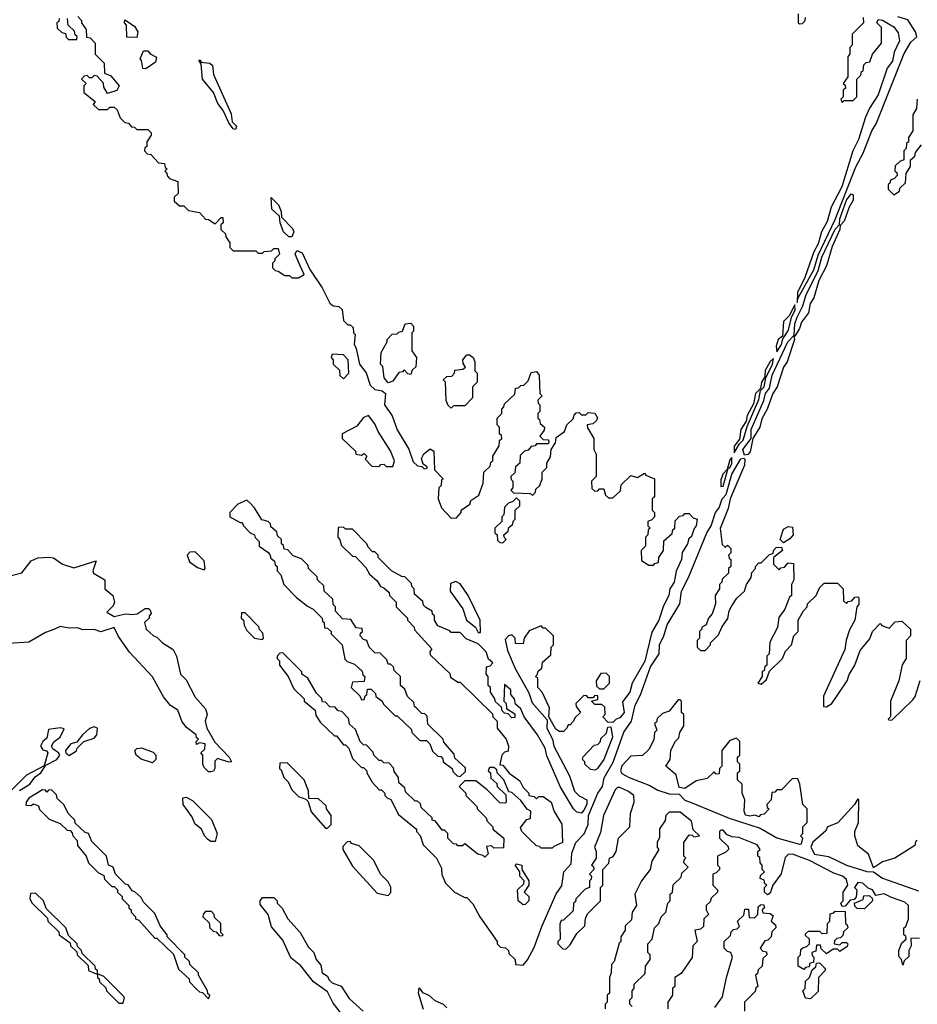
# Model space of a CAD drawing. Extents: x 2737310 to 2869991, y 870230 to 1012730.
# Tile 331 of 479: x 2779274 to 2783270, y 971485 to 975869. Entities that reach past the tile are written whole.
import ezdxf

# ---------------------------------------------------------------- set-up
doc = ezdxf.new("R2010")
doc.units = 0

msp = doc.modelspace()

# ---------------------------------------------------------------- linework, layer by layer
at = {"layer": '0CON02XD'}
for points in [[(2779450, 975875), (2779448.3, 975861.7), (2779440, 975855), (2779441.7, 975831.7), (2779461.7, 975811.7), (2779478.3, 975808.3), (2779481.7, 975791.7), (2779491.7, 975781.7), (2779528.3, 975781.7), (2779530, 975795), (2779521.7, 975801.7), (2779518.3, 975818.3), (2779490, 975845), (2779487.5, 975875)], [(2779533, 975883), (2779550, 975865), (2779550, 975855), (2779570, 975825), (2779571.7, 975791.7), (2779588.3, 975788.3), (2779610, 975765), (2779610, 975715), (2779650, 975675), (2779651.7, 975631.7), (2779679.3, 975619.3), (2779717.5, 975575), (2779706.7, 975553.3), (2779665, 975540), (2779648.3, 975568.3), (2779647, 975587), (2779618.3, 975618.3), (2779605, 975620), (2779595, 975610), (2779585, 975610), (2779575, 975620), (2779561.7, 975618.3), (2779550, 975605), (2779570, 975585), (2779560, 975575), (2779560, 975545), (2779610, 975505), (2779601.7, 975491.7), (2779625, 975470), (2779665, 975470), (2779675, 975480), (2779695, 975480), (2779708.3, 975468.3), (2779721.7, 975431.7), (2779741.7, 975411.7), (2779758.3, 975408.3), (2779771.7, 975391.7), (2779785, 975390), (2779795, 975380), (2779845, 975380), (2779860, 975365), (2779860, 975355), (2779840, 975325), (2779840, 975305), (2779831.7, 975298.3), (2779830, 975285), (2779841.7, 975271.7), (2779858.3, 975268.3), (2779891.7, 975231.7), (2779918.3, 975228.3), (2779921.7, 975211.7), (2779930, 975205), (2779920, 975195), (2779928.3, 975188.3), (2779931.7, 975171.7), (2779941.7, 975161.7), (2779978.3, 975148.3), (2779980, 975095), (2779961.7, 975078.3), (2779961.7, 975061.7), (2779985, 975040), (2780005, 975040), (2780025, 975020), (2780075, 975010), (2780101.7, 974981.7), (2780115, 974980), (2780145, 974960), (2780171.7, 974988.3), (2780178.3, 974988.3), (2780180, 974965), (2780170, 974955), (2780170, 974935), (2780190, 974915), (2780191.7, 974901.7), (2780210, 974875), (2780210, 974855), (2780225, 974840), (2780325, 974840), (2780335, 974830), (2780355, 974830), (2780363, 974837), (2780395, 974840), (2780405, 974850), (2780425, 974850), (2780430, 974825), (2780410, 974805), (2780410, 974795), (2780400, 974785), (2780400, 974765), (2780411.7, 974751.7), (2780425, 974750), (2780455, 974730), (2780475, 974730), (2780485, 974720), (2780515, 974720), (2780540, 974735), (2780523.3, 974773.3), (2780500, 974825), (2780508.3, 974841.7), (2780531.7, 974831.7), (2780566.4, 974756.4), (2780620, 974675), (2780655, 974607.5), (2780670, 974595), (2780695, 974592.5), (2780709.3, 974579.3), (2780715, 974530), (2780735, 974510), (2780745, 974510), (2780758.3, 974498.3), (2780760, 974475), (2780767.5, 974467.5), (2780762.5, 974425), (2780772.5, 974405), (2780787.5, 974335), (2780817, 974297), (2780835, 974242.5), (2780855, 974222.5), (2780887, 974217), (2780902.5, 974205), (2780897.5, 974155), (2780932.5, 974105), (2780955, 974042.5), (2781007, 973957), (2781025, 973900), (2781045, 973882.5), (2781065, 973880), (2781075, 973870), (2781088.3, 973871.7), (2781088.3, 973878.3), (2781070, 973890), (2781063.3, 973915), (2781073.8, 973936.2), (2781101.7, 973958.3), (2781118.3, 973948.3), (2781120, 973865), (2781160, 973825), (2781151.7, 973818.3), (2781150, 973795), (2781140, 973785), (2781137.5, 973735), (2781152.5, 973695), (2781195, 973650), (2781218.3, 973651.7), (2781240, 973675), (2781240, 973685), (2781278.3, 973711.7), (2781281.7, 973728.3), (2781318.3, 973751.7), (2781337.5, 973805), (2781340, 973855), (2781368.3, 973881.7), (2781371.7, 973898.3), (2781380, 973905), (2781380, 973925), (2781408.3, 973971.7), (2781410, 973995), (2781420, 974005), (2781418.3, 974018.3), (2781410, 974025), (2781410, 974055), (2781400, 974065), (2781400, 974095), (2781420, 974115), (2781420, 974135), (2781430, 974145), (2781431.7, 974158.3), (2781478.3, 974201.7), (2781481.7, 974228.3), (2781495, 974230), (2781505, 974240), (2781518.3, 974241.7), (2781538.3, 974261.7), (2781551.7, 974298.3), (2781575, 974302.5), (2781587, 974287), (2781590, 974205), (2781600, 974195), (2781580, 974175), (2781581.7, 974161.7), (2781590, 974155), (2781590, 974125), (2781580, 974115), (2781580, 974095), (2781588.3, 974088.3), (2781591.7, 974071.7), (2781610, 974055), (2781608.3, 974041.7), (2781590, 974015), (2781605, 974000), (2781628.3, 973998.3), (2781630, 973985), (2781625, 973980), (2781575, 973980), (2781568.3, 973971.7), (2781551.7, 973968.3), (2781538.3, 973951.7), (2781521.7, 973948.3), (2781501.7, 973928.3), (2781500, 973895), (2781481.7, 973878.3), (2781478.3, 973851.7), (2781460, 973835), (2781461.7, 973821.7), (2781470, 973815), (2781470, 973785), (2781460, 973775), (2781471.7, 973761.7), (2781545, 973760), (2781558.3, 973751.7), (2781570, 973765), (2781571.7, 973778.3), (2781590, 973795), (2781600, 973825), (2781600, 973855), (2781620, 973875), (2781620, 973895), (2781637, 973923), (2781640, 973955), (2781660, 973985), (2781661.7, 974008.3), (2781700, 974035), (2781710, 974065), (2781738.3, 974091.7), (2781741.7, 974108.3), (2781751.7, 974118.3), (2781765, 974120), (2781775, 974110), (2781795, 974110), (2781805, 974120), (2781835, 974117.5), (2781846.4, 974096.4), (2781842.5, 974085), (2781825, 974070), (2781800, 974065), (2781801.7, 974051.7), (2781830, 974005), (2781830, 973955), (2781840, 973935), (2781840, 973835), (2781820, 973815), (2781821.7, 973781.7), (2781835, 973770), (2781848.3, 973771.7), (2781855, 973780), (2781875, 973780), (2781881.7, 973751.7), (2781895, 973740), (2781915, 973740), (2781948.3, 973771.7), (2781951.7, 973798.3), (2781995, 973840), (2782025, 973830), (2782055, 973850), (2782061.7, 973841.7), (2782100, 973825), (2782100, 973745), (2782090, 973735), (2782090, 973685), (2782100, 973675), (2782100, 973655), (2782088.3, 973641.7), (2782070, 973635), (2782070, 973615), (2782080, 973605), (2782071.7, 973598.3), (2782070, 973575), (2782060, 973565), (2782060, 973525), (2782040, 973505), (2782041.7, 973461.7), (2782075, 973440), (2782095, 973440), (2782101.7, 973448.3), (2782118.3, 973451.7), (2782120, 973475), (2782140, 973505), (2782141.7, 973548.3), (2782178.3, 973581.7), (2782181.7, 973598.3), (2782190, 973605), (2782191.7, 973638.3), (2782211.7, 973658.3), (2782228.3, 973661.7), (2782235, 973670), (2782255, 973670), (2782271.7, 973651.7), (2782290, 973645), (2782286.2, 973615), (2782276, 973604), (2782265, 973567.5), (2782253, 973557)], [(2782735, 974610), (2782740, 974630), (2782808.9, 974755), (2782829.3, 974820.7), (2782905, 974980), (2782996.2, 975213.8), (2783028.5, 975275), (2783067.5, 975375), (2783086.5, 975405), (2783211.8, 975718.2), (2783240.4, 975769.6), (2783267.3, 975792.7), (2783262, 975815), (2783227.8, 975867.8), (2783182.6, 975882.6)], [(2783028.3, 975878.3), (2783030, 975855), (2782980, 975805), (2782980, 975755), (2782970, 975745), (2782970, 975715), (2782960, 975705), (2782960, 975615), (2782940, 975585), (2782948.3, 975578.3), (2782950, 975565), (2782940, 975555), (2782940, 975525), (2782930, 975515), (2782935, 975500), (2782945, 975510), (2782985, 975510), (2783000, 975525), (2783000, 975605), (2783018.3, 975621.7), (2783021.7, 975638.3), (2783028.3, 975641.7), (2783031.7, 975668.3), (2783041.7, 975678.3), (2783058.3, 975681.7), (2783070, 975715), (2783110, 975765), (2783110, 975835), (2783090, 975855), (2783095, 975870), (2783115, 975867.5), (2783165, 975837.5), (2783185, 975810), (2783191.2, 975775), (2783166.2, 975725), (2783158.8, 975685), (2783136.1, 975653.9), (2783096, 975535), (2783056.7, 975475), (2783040, 975435), (2783008.8, 975335), (2782982.5, 975285), (2782934, 975125), (2782886, 975035), (2782868.7, 974971.3), (2782844, 974925), (2782828.8, 974871.2), (2782809.2, 974835), (2782769.2, 974720.8), (2782736.7, 974655), (2782735, 974610)], [(2782740, 975895), (2782740, 975855), (2782745, 975850), (2782758.3, 975851.7), (2782770, 975865), (2782771.7, 975878.3)], [(2779795, 975790), (2779751.7, 975791.7), (2779750, 975845), (2779740, 975855), (2779741.7, 975868.3), (2779785, 975840), (2779800, 975815), (2779795, 975790)], [(2779835, 975650), (2779821.7, 975651.7), (2779817, 975687), (2779810, 975695), (2779825, 975730), (2779845, 975730), (2779855, 975717.5), (2779882.5, 975702.5), (2779879.3, 975680.7), (2779835, 975650)], [(2780235, 975380), (2780225, 975382.5), (2780205, 975410), (2780180, 975465), (2780156.4, 975496.4), (2780136.7, 975545), (2780087.5, 975605), (2780081.7, 975671.7), (2780071.7, 975688.3), (2780078.3, 975688.3), (2780080, 975680), (2780120, 975675), (2780132.5, 975665), (2780136.7, 975625), (2780215, 975450), (2780220, 975415), (2780240, 975395), (2780235, 975380)], [(2783270, 975515), (2783267, 975473), (2783250, 975445), (2783250, 975375), (2783230, 975345), (2783230, 975325), (2783221.7, 975318.3), (2783220, 975295), (2783210, 975285), (2783210, 975245), (2783191.7, 975238.3), (2783171.7, 975218.3), (2783170, 975195), (2783178.3, 975188.3), (2783180, 975175), (2783168.3, 975161.7), (2783150, 975155), (2783148.3, 975141.7), (2783140, 975135), (2783140, 975115), (2783165, 975090), (2783190, 975105), (2783191.7, 975118.3), (2783217, 975143), (2783220, 975185), (2783240, 975215), (2783240, 975245), (2783258.3, 975261.7), (2783261.7, 975278.3), (2783288.3, 975311.7)], [(2782500.7, 973930.7), (2782493.1, 973955), (2782530, 974005), (2782530.6, 974045), (2782587, 974173), (2782594.4, 974205), (2782612.1, 974227.9), (2782624.1, 974285.9), (2782692.9, 974435), (2782722.5, 974465), (2782724.4, 974514.4), (2782734.5, 974545), (2782760.8, 974595), (2782774.5, 974645), (2782828.7, 974751.3), (2782845, 974812), (2782905, 974936.7), (2782923.3, 974956.7), (2782925, 974982.5), (2782955, 975066.2), (2782975, 975093.8), (2782985, 975090), (2782984, 975065), (2782966, 975035), (2782945, 974972.5), (2782926.7, 974953.3), (2782925.7, 974934.3), (2782891.2, 974858.8), (2782865, 974772.5), (2782832.3, 974707.7), (2782809.2, 974630.8), (2782793.3, 974605), (2782786.2, 974563.8), (2782755, 974522.5), (2782745.9, 974494.1), (2782725, 974460), (2782720, 974460), (2782723.3, 974445), (2782691.2, 974345), (2782675, 974322.5), (2782646, 974235), (2782626.2, 974205), (2782602, 974135), (2782578.3, 974091.7), (2782568.8, 974055), (2782537.5, 974005), (2782526.2, 973945), (2782515, 973932.5), (2782500.7, 973930.7)], [(2780471.7, 974901.7), (2780448.8, 974925), (2780433.8, 974965), (2780430, 974995), (2780396.7, 975025), (2780393, 975077), (2780426.2, 975045), (2780438.8, 975015), (2780440, 974990), (2780489.2, 974939.2), (2780494, 974925), (2780485, 974902.5), (2780471.7, 974901.7)], [(2782645, 974390), (2782665, 974423.3), (2782671.2, 974448.8), (2782695.5, 974484.5), (2782711.7, 974548.3), (2782725.9, 974575.9), (2782725, 974600), (2782698.8, 974551.2), (2782674.2, 974525), (2782669.3, 974460.7), (2782651.2, 974445), (2782641.2, 974415), (2782645, 974390)], [(2780915, 974252.5), (2780896.7, 974275), (2780890, 974325), (2780880, 974335), (2780883, 974387), (2780910, 974435), (2780910, 974445), (2780931.7, 974468.3), (2780955, 974470), (2780961.7, 974478.3), (2780978.3, 974481.7), (2780990, 974515), (2781015, 974517.5), (2781027.5, 974505), (2781027, 974483), (2781020, 974475), (2781020, 974395), (2781040, 974365), (2781037, 974323), (2781021.7, 974308.3), (2781015, 974290), (2781001.7, 974291.7), (2780985, 974310), (2780978.3, 974301.7), (2780961.7, 974298.3), (2780935, 974260), (2780915, 974252.5)], [(2780715, 974270), (2780740, 974295), (2780736.7, 974355), (2780715, 974377.5), (2780665, 974380), (2780660, 974365), (2780670, 974355), (2780670, 974335), (2780698.3, 974308.3), (2780700, 974285), (2780715, 974270)], [(2781195, 974140), (2781181.7, 974151.7), (2781173, 974173), (2781170, 974255), (2781160, 974265), (2781175, 974280), (2781198.3, 974281.7), (2781210, 974295), (2781211.7, 974308.3), (2781247, 974313), (2781258.3, 974321.7), (2781248.3, 974338.3), (2781247.5, 974355), (2781265, 974377.5), (2781277, 974377), (2781292.5, 974365), (2781300, 974345), (2781300, 974305), (2781310, 974295), (2781310, 974255), (2781290, 974235), (2781290, 974185), (2781255, 974150), (2781205, 974150), (2781195, 974140)], [(2782455, 973940), (2782478.8, 973981.2), (2782495, 973997.5), (2782512.3, 974057.7), (2782565, 974177.5), (2782571.7, 974218.3), (2782588, 974235), (2782596.2, 974275), (2782625.7, 974335), (2782630, 974360), (2782615, 974347.5), (2782592.7, 974307.3), (2782591.7, 974278.3), (2782576.7, 974255), (2782572.5, 974227.5), (2782550, 974205), (2782541.2, 974158.8), (2782513.2, 974106.8), (2782508, 974082), (2782484, 974045), (2782478, 974002), (2782455, 973970), (2782455, 973940)], [(2780935, 973880), (2780942.5, 973905), (2780925, 973950), (2780870, 974035), (2780855, 974070), (2780827, 974107), (2780805, 974097.5), (2780775, 974060), (2780710, 974025), (2780710, 974005), (2780768.3, 973948.3), (2780770, 973935), (2780795, 973930), (2780808.3, 973938.3), (2780820, 973925), (2780811.7, 973911.7), (2780841.7, 973881.7), (2780875, 973880), (2780881.7, 973888.3), (2780895, 973890), (2780905, 973880), (2780935, 973880)], [(2782253, 973557), (2782247.5, 973535), (2782223, 973497), (2782220, 973465), (2782196.7, 973413.3), (2782188, 973365), (2782168.8, 973335), (2782163.3, 973305), (2782140.5, 973259.5), (2782118.8, 973195), (2782088.3, 973141.7), (2782056.7, 973013.3), (2782000, 972915), (2781990, 972875), (2781957.5, 972832.5), (2781965.7, 972785), (2781945, 972760), (2781930, 972755), (2781915, 972740), (2781891.7, 972741.7), (2781870, 972765), (2781880, 972775), (2781878.3, 972808.3), (2781865, 972820), (2781835, 972820), (2781820, 972835), (2781848.3, 972841.7), (2781848.3, 972858.3), (2781835, 972860), (2781825, 972850), (2781805, 972850), (2781798.3, 972858.3), (2781785, 972860), (2781750, 972825), (2781751.7, 972811.7), (2781770, 972785), (2781745, 972760), (2781740, 972745), (2781725, 972730), (2781715, 972730), (2781710, 972715), (2781695, 972700), (2781675, 972700), (2781660.7, 972710.7), (2781630, 972765), (2781632.5, 972805), (2781600, 972875), (2781580, 972895), (2781580, 972935), (2781570, 972945), (2781578.3, 972951.7), (2781581.7, 972968.3), (2781598.3, 972981.7), (2781601.7, 973008.3), (2781638.3, 973041.7), (2781640, 973075), (2781650, 973085), (2781650, 973125), (2781615, 973160), (2781605, 973160), (2781595, 973170), (2781541.7, 973148.3), (2781520, 973115), (2781515, 973090), (2781481.7, 973091.7), (2781480, 973115), (2781465, 973130), (2781450, 973125), (2781435, 973110), (2781445, 973060), (2781480.5, 972980.5), (2781541.2, 972871.2), (2781555, 972827.5), (2781621.7, 972751.7), (2781621.2, 972715), (2781646, 972666), (2781651.2, 972635), (2781721.8, 972501.8), (2781744.6, 972434.6), (2781765, 972412.9), (2781798.6, 972395), (2781798.6, 972375), (2781785, 972348.8), (2781775, 972336.7), (2781755, 972340), (2781740, 972355), (2781681.7, 972451.7), (2781621.2, 972591.2), (2781613.3, 972625), (2781578.8, 972685), (2781520, 972765), (2781505, 972800), (2781481.7, 972821.7), (2781477.5, 972845), (2781460, 972865), (2781460, 972885), (2781431.7, 972908.3), (2781430, 972835), (2781440, 972825), (2781441.7, 972801.7), (2781478.3, 972778.3), (2781478.3, 972761.7), (2781465, 972760), (2781448.3, 972778.3), (2781431.7, 972781.7), (2781421.7, 972791.7), (2781418.3, 972808.3), (2781391.7, 972831.7), (2781388.3, 972848.3), (2781370, 972875), (2781370, 972895), (2781360, 972905), (2781360, 972945), (2781350, 972955), (2781351.7, 972988.3), (2781368.3, 972991.7), (2781380, 973005), (2781361.7, 973021.7), (2781350, 973055), (2781315, 973090), (2781261.7, 973111.7), (2781235, 973140), (2781195, 973140), (2781188.3, 973148.3), (2781135, 973170), (2781120, 973195), (2781120, 973215), (2781111.7, 973221.7), (2781110, 973235), (2781081.7, 973251.7), (2781071.7, 973261.7), (2781068.3, 973278.3), (2781031.7, 973311.7), (2781030, 973335), (2781020, 973345), (2781018.3, 973358.3), (2780988.3, 973388.3), (2780975, 973390), (2780930, 973415), (2780870, 973475), (2780870, 973485), (2780855, 973500), (2780845, 973500), (2780825, 973520), (2780820, 973535), (2780755, 973600), (2780725, 973600), (2780715, 973610), (2780691.7, 973608.3), (2780690, 973565), (2780700, 973555), (2780705, 973530), (2780755, 973480), (2780768.3, 973478.3), (2780788.3, 973458.3), (2780815, 973430), (2780830.7, 973400.7), (2780865, 973370), (2780880, 973345), (2780895, 973340), (2780918.3, 973318.3), (2780920, 973305), (2780950, 973275), (2780950, 973255), (2781000, 973205), (2781000, 973195), (2781030, 973165), (2781031.7, 973151.7), (2781108.3, 973068.3), (2781100, 973055), (2781101.7, 973041.7), (2781188.3, 972958.3), (2781191.7, 972941.7), (2781225, 972920), (2781235, 972920), (2781378.3, 972778.3), (2781380, 972765), (2781400, 972745), (2781400, 972715), (2781440, 972665), (2781450, 972635), (2781448.3, 972611.7), (2781431.7, 972608.3), (2781420, 972595), (2781411.7, 972551.7), (2781425, 972550), (2781453.6, 972513.6), (2781500, 972480), (2781515, 972450), (2781540, 972425), (2781540, 972415), (2781565, 972410), (2781575, 972400), (2781585, 972410), (2781605, 972410), (2781640, 972385), (2781653, 972343), (2781687, 972287), (2781690, 972205), (2781651.7, 972188.3), (2781645, 972180), (2781595, 972180), (2781588.3, 972188.3), (2781575, 972190), (2781541.7, 972221.7), (2781510, 972255), (2781503, 972273), (2781531.7, 972308.3), (2781548.3, 972311.7), (2781550, 972345), (2781533.6, 972353.6), (2781505, 972392.5), (2781465, 972427.5), (2781451.7, 972431.7), (2781430, 972485), (2781400, 972515), (2781398.3, 972528.3), (2781385, 972540), (2781365, 972540), (2781360, 972525), (2781370, 972515), (2781371.7, 972491.7), (2781398.3, 972468.3), (2781400, 972455), (2781438.3, 972418.3), (2781440, 972385), (2781435, 972380), (2781411.7, 972381.7), (2781355, 972440), (2781305, 972480), (2781255, 972480), (2781230, 972455), (2781260, 972425), (2781260, 972415), (2781310, 972365), (2781310, 972355), (2781350, 972315), (2781355, 972300), (2781380, 972275), (2781380, 972265), (2781430, 972225), (2781428.3, 972181.7), (2781385, 972180), (2781375, 972190), (2781351.7, 972188.3), (2781360, 972155), (2781345, 972140), (2781337.5, 972147.5), (2781313, 972153), (2781255, 972200), (2781245, 972190), (2781225, 972190), (2781218.3, 972198.3), (2781205, 972200), (2781180, 972225), (2781180, 972245), (2781165, 972260), (2781155, 972260), (2781125, 972300), (2781110, 972305), (2781110, 972315), (2781061.7, 972361.7), (2781058.3, 972378.3), (2781045, 972390), (2781035, 972390), (2780991.7, 972431.7), (2780988.3, 972448.3), (2780961.7, 972471.7), (2780960, 972495), (2780941.7, 972521.7), (2780938.3, 972538.3), (2780918.3, 972558.3), (2780895, 972560), (2780885, 972570), (2780875, 972570), (2780850, 972595), (2780848.3, 972608.3), (2780818.3, 972638.3), (2780805, 972640), (2780790, 972655), (2780768.3, 972708.3), (2780741.7, 972731.7), (2780738.3, 972758.3), (2780708.3, 972788.3), (2780691.7, 972791.7), (2780678.3, 972808.3), (2780655, 972810), (2780635, 972830), (2780621.7, 972831.7), (2780618.3, 972848.3), (2780595, 972870), (2780556.7, 972936.7), (2780530, 972955), (2780530, 972965), (2780445, 973050), (2780431.7, 973048.3), (2780420, 973035), (2780420, 973025), (2780430, 973015), (2780430, 972995), (2780470, 972945), (2780495, 972890), (2780540, 972845), (2780540, 972835), (2780590, 972795), (2780593, 972773), (2780611.7, 972741.7), (2780675, 972680), (2780685, 972680), (2780715, 972640), (2780725, 972640), (2780740, 972625), (2780755, 972580), (2780795, 972540), (2780805, 972540), (2780820, 972525), (2780820, 972515), (2780843.6, 972473.6), (2780875, 972440), (2780885, 972440), (2780900, 972425), (2780900, 972415), (2780910, 972405), (2780926.7, 972396.7), (2780960.7, 972330.7), (2781040, 972265), (2781040, 972255), (2781057, 972237), (2781070, 972195), (2781130, 972135), (2781151.7, 972091.7), (2781153, 972063), (2781170, 972025), (2781210, 971985), (2781255, 971960), (2781265, 971960), (2781291.7, 971931.7), (2781322.5, 971875), (2781400, 971765), (2781400, 971755), (2781415, 971740), (2781437, 971737), (2781450, 971725), (2781451.7, 971711.7), (2781480, 971685), (2781481.7, 971661.7), (2781515, 971660), (2781535, 971682.5), (2781565, 971737.5), (2781598.2, 971831.8), (2781662.5, 971977.5), (2781687.5, 972012.5), (2781697.1, 972075), (2781729.1, 972110.9), (2781731.4, 972158.6), (2781749.2, 972205), (2781786.5, 972243.5), (2781804, 972285), (2781806.7, 972325), (2781848.5, 972425), (2781868.2, 972455), (2781876, 972494), (2781916.4, 972563.6), (2781963.6, 972696.4), (2781998, 972745), (2782013.6, 972816.4), (2782037.6, 972862.4), (2782082.8, 972987.2), (2782120.8, 973045), (2782122.2, 973085), (2782141.9, 973125), (2782156.5, 973175), (2782212.2, 973267.8), (2782220.5, 973325), (2782251.8, 973385), (2782333.6, 973585), (2782351.9, 973615), (2782372.2, 973675), (2782387.5, 973695), (2782400.6, 973735), (2782418.8, 973755), (2782444.7, 973845.3), (2782485, 973913.8), (2782497.5, 973917.5), (2782502.5, 973912.5), (2782501.2, 973885), (2782437.5, 973735), (2782428, 973692), (2782393, 973603), (2782401.7, 973531.7), (2782415, 973520), (2782425, 973530), (2782440, 973515), (2782440, 973495), (2782430, 973485), (2782431.7, 973471.7), (2782440, 973465), (2782440, 973435), (2782430, 973425), (2782430, 973405), (2782401.7, 973378.3), (2782400, 973365), (2782390, 973355), (2782390, 973335), (2782370, 973305), (2782371.7, 973268.3), (2782357, 973223), (2782340, 973205), (2782330, 973175), (2782310, 973165), (2782310, 973155), (2782300, 973145), (2782300, 973115), (2782290, 973105), (2782290, 973075), (2782305, 973060), (2782325, 973060), (2782350, 973085), (2782350, 973095), (2782385, 973130), (2782400, 973165), (2782427, 973203), (2782433, 973237), (2782445, 973260), (2782467, 973293), (2782500, 973325), (2782510, 973355), (2782530, 973385), (2782533, 973407), (2782550, 973425), (2782550, 973435), (2782565, 973450), (2782575, 973450), (2782611.7, 973488.3), (2782628.3, 973491.7), (2782630, 973505), (2782641.7, 973518.3), (2782665, 973520), (2782670, 973505), (2782630, 973475), (2782630, 973445), (2782655, 973420), (2782661.7, 973428.3), (2782678.3, 973431.7), (2782695, 973450), (2782718.3, 973448.3), (2782720, 973375), (2782710, 973355), (2782710, 973305), (2782701.7, 973298.3), (2782680, 973245), (2782653, 973207), (2782647, 973163), (2782613, 973097), (2782610, 973045), (2782600, 973035), (2782600, 972995), (2782591.7, 972988.3), (2782588.3, 972971.7), (2782580, 972965), (2782580, 972945), (2782560, 972915), (2782575, 972910), (2782598.3, 972931.7), (2782611.7, 972968.3), (2782670, 973025), (2782683, 973057), (2782710, 973085), (2782720, 973125), (2782740, 973145), (2782740, 973195), (2782763, 973237), (2782780, 973255), (2782781.7, 973268.3), (2782820, 973305), (2782835, 973340), (2782855, 973360), (2782915, 973360), (2782940, 973335), (2782941.7, 973281.7), (2782955, 973270), (2782961.7, 973278.3), (2782978.3, 973281.7), (2782991.7, 973298.3), (2783005, 973300), (2783010, 973295), (2783010, 973265), (2783000, 973255), (2782992.5, 973195), (2782968.3, 973151.7), (2782953, 973107), (2782947.5, 973065), (2782853, 972857), (2782851.7, 972811.7), (2782865, 972810), (2782890, 972825)], [(2782395, 973790), (2782405, 973792.5), (2782428.3, 973871.7), (2782435, 973873.3), (2782445, 973892.5), (2782445, 973920), (2782435, 973910), (2782423, 973867), (2782403.8, 973845), (2782395, 973820), (2782395, 973790)], [(2781235, 972500), (2781258.3, 972521.7), (2781258.3, 972538.3), (2781211.7, 972581.7), (2781208.3, 972598.3), (2781161.7, 972651.7), (2781160, 972665), (2781091.7, 972731.7), (2781088.3, 972768.3), (2781078.3, 972778.3), (2781065, 972780), (2781041.7, 972801.7), (2781031.7, 972811.7), (2781028.3, 972828.3), (2781000, 972855), (2780988.3, 972888.3), (2780970, 972905), (2780970, 972945), (2780941.7, 972971.7), (2780938.3, 972988.3), (2780925, 973000), (2780915, 973000), (2780908.3, 973018.3), (2780878.3, 973048.3), (2780855, 973050), (2780830, 973075), (2780820, 973105), (2780805, 973110), (2780790, 973125), (2780791.7, 973138.3), (2780800, 973145), (2780798.3, 973158.3), (2780771.7, 973161.7), (2780748.3, 973198.3), (2780711.7, 973201.7), (2780680, 973235), (2780680, 973255), (2780670, 973265), (2780668.3, 973288.3), (2780630, 973325), (2780628.3, 973348.3), (2780600, 973375), (2780598.3, 973388.3), (2780560, 973425), (2780558.3, 973438.3), (2780528.3, 973468.3), (2780491.7, 973481.7), (2780468.3, 973508.3), (2780451.7, 973511.7), (2780448.3, 973528.3), (2780440, 973535), (2780440, 973555), (2780421.7, 973571.7), (2780418.3, 973588.3), (2780391.7, 973611.7), (2780390, 973625), (2780380, 973635), (2780351.7, 973641.7), (2780320, 973695), (2780298.3, 973718.3), (2780285, 973730), (2780245, 973712.5), (2780210, 973675), (2780210, 973655), (2780255, 973630), (2780265, 973630), (2780270, 973615), (2780300, 973585), (2780320, 973575), (2780323, 973563), (2780340, 973545), (2780340, 973525), (2780378.3, 973498.3), (2780388.3, 973488.3), (2780391.7, 973471.7), (2780408.3, 973458.3), (2780411.7, 973441.7), (2780420, 973435), (2780420, 973415), (2780437, 973397), (2780450, 973355), (2780507, 973297), (2780555, 973257.5), (2780580, 973245), (2780620, 973205), (2780621.7, 973191.7), (2780630, 973185), (2780631.7, 973161.7), (2780645, 973160), (2780660, 973145), (2780660, 973135), (2780710, 973085), (2780721.7, 973021.7), (2780731.7, 973011.7), (2780765, 973000), (2780798.3, 972968.3), (2780801.7, 972951.7), (2780810, 972945), (2780808.3, 972921.7), (2780755, 972920), (2780750, 972895), (2780788.3, 972858.3), (2780795, 972840), (2780808.3, 972841.7), (2780811.7, 972858.3), (2780820, 972865), (2780821.7, 972888.3), (2780838.3, 972888.3), (2780858.3, 972868.3), (2780860, 972855), (2780886.4, 972836.4), (2780895, 972820), (2780945, 972770), (2780955, 972770), (2781018.3, 972708.3), (2781020, 972695), (2781055, 972660), (2781085, 972660), (2781100, 972645), (2781111.7, 972611.7), (2781135, 972590), (2781148.3, 972588.3), (2781158.3, 972578.3), (2781160, 972565), (2781200, 972535), (2781201.7, 972521.7), (2781221.7, 972501.7), (2781235, 972500)], [(2781425, 973540), (2781440, 973555), (2781431.7, 973561.7), (2781430, 973575), (2781448.3, 973591.7), (2781451.7, 973608.3), (2781468.3, 973621.7), (2781471.7, 973638.3), (2781480, 973645), (2781480, 973685), (2781500, 973705), (2781500, 973725), (2781485, 973740), (2781468.3, 973721.7), (2781451.7, 973718.3), (2781431.7, 973698.3), (2781430, 973665), (2781420, 973655), (2781420, 973635), (2781390, 973605), (2781390, 973585), (2781400, 973575), (2781401.7, 973551.7), (2781411.7, 973541.7), (2781425, 973540)], [(2782675, 973540), (2782660, 973555), (2782675, 973600), (2782695, 973612.5), (2782715, 973610), (2782717.5, 973575), (2782703, 973557), (2782675, 973540)], [(2779219.3, 973389.3), (2779283.6, 973406.4), (2779325, 973460), (2779355, 973472.5), (2779405, 973476.7), (2779425, 973472.5), (2779464.1, 973444.1), (2779515, 973428.8), (2779615, 973460), (2779600, 973415), (2779602.5, 973405), (2779652.5, 973375), (2779652.5, 973335), (2779688.8, 973305), (2779696.7, 973275), (2779690.5, 973259.5), (2779661.7, 973231.7), (2779695, 973211.2), (2779745, 973223.3), (2779775, 973220), (2779797, 973223), (2779833, 973247), (2779847, 973247), (2779855, 973240), (2779860, 973225), (2779850, 973215), (2779850, 973205), (2779830, 973185), (2779837.5, 973155), (2779870, 973125), (2779885, 973120), (2779910, 973095), (2779957.5, 973065), (2779972.5, 973035), (2779990, 972955), (2780015, 972930), (2780055, 972852.5), (2780100.7, 972800.7), (2780108.8, 972775), (2780100, 972745), (2780107.5, 972715), (2780142.5, 972652.5), (2780206.7, 972585), (2780216.7, 972565), (2780205, 972563.3), (2780155, 972580), (2780143, 972567), (2780142.5, 972535), (2780136.4, 972523.6), (2780125, 972520), (2780115, 972520), (2780095, 972540), (2780090, 972555), (2780090, 972595), (2780080, 972605), (2780098.3, 972621.7), (2780100, 972645), (2780075, 972650), (2780061.7, 972641.7), (2780060, 972655), (2780070, 972665), (2780061.7, 972671.7), (2780060, 972685), (2780017, 972717), (2779996.4, 972746.4), (2779977.5, 972795), (2779946.1, 972816.1), (2779914.2, 972854.2), (2779865, 972943.3), (2779763.2, 973053.2), (2779713.3, 973123.3), (2779695, 973163.3), (2779635, 973143.8), (2779605, 973153.3), (2779555, 973152.5), (2779531.7, 973161.7), (2779495, 973160), (2779455, 973166.7), (2779426.4, 973153.6), (2779389.3, 973140.7), (2779315, 973097.5), (2779225, 973091.2)], [(2780095, 973420), (2780100, 973425), (2780095, 973460), (2780055, 973500), (2780031.7, 973498.3), (2780020, 973485), (2780030, 973455), (2780065, 973430), (2780095, 973420)], [(2781325, 973140), (2781323.8, 973195), (2781270, 973305), (2781235, 973356.7), (2781215, 973367.5), (2781191.7, 973358.3), (2781190, 973325), (2781246.1, 973246.1), (2781262.5, 973195), (2781302.5, 973165), (2781315, 973140), (2781325, 973140)], [(2780355, 973110), (2780360, 973115), (2780357, 973137), (2780340, 973155), (2780340, 973165), (2780278.3, 973228.3), (2780261.7, 973228.3), (2780260, 973205), (2780270, 973195), (2780273, 973173), (2780285, 973150), (2780320, 973115), (2780355, 973110)], [(2782890, 972825), (2782957.5, 972925), (2782966.7, 972953.3), (2782992.5, 972995), (2783015, 973060), (2783058.3, 973111.7), (2783070, 973145), (2783105, 973180), (2783111.7, 973171.7), (2783145, 973160), (2783171.7, 973188.3), (2783201.7, 973191.7), (2783240, 973155), (2783240, 973125), (2783220, 973105), (2783220, 973025), (2783203, 972997), (2783187.5, 972925), (2783150, 972835), (2783150, 972765), (2783140, 972755), (2783145, 972750), (2783158.3, 972751.7), (2783249.3, 972840.7), (2783260, 972855), (2783283, 972927)], [(2781875, 972890), (2781900, 972915), (2781900, 972945), (2781885, 972960), (2781861.7, 972958.3), (2781840, 972925), (2781841.7, 972901.7), (2781855, 972890), (2781875, 972890)], [(2782745, 972197.5), (2782755, 972200), (2782760, 972225), (2782750, 972235), (2782760, 972245), (2782760, 972275), (2782780, 972295), (2782780, 972355), (2782760, 972375), (2782747.5, 972465), (2782738.3, 972488.3), (2782715, 972490), (2782665, 972440), (2782645, 972440), (2782635, 972430), (2782621.7, 972428.3), (2782620, 972395), (2782600, 972375), (2782601.7, 972361.7), (2782610, 972355), (2782588.3, 972331.7), (2782571.7, 972328.3), (2782565, 972320), (2782547.5, 972327.5), (2782525, 972322.5), (2782505, 972327.5), (2782498.8, 972345), (2782502.5, 972395), (2782490, 972425), (2782490, 972465), (2782470, 972485), (2782470, 972515), (2782480, 972525), (2782480, 972555), (2782470, 972565), (2782470, 972585), (2782480, 972595), (2782480, 972655), (2782465, 972670), (2782435, 972660), (2782400, 972615), (2782400, 972545), (2782390, 972535), (2782388.3, 972511.7), (2782375, 972510), (2782365, 972520), (2782335, 972490), (2782285, 972480), (2782235, 972446), (2782210, 972450), (2782197, 972507), (2782150, 972545), (2782170, 972575), (2782173, 972617), (2782193, 972657), (2782208.3, 972671.7), (2782212.5, 972695), (2782230, 972725), (2782230, 972775), (2782220, 972785), (2782220, 972835), (2782215, 972840), (2782205, 972840), (2782165, 972790), (2782135, 972780), (2782111.7, 972758.3), (2782108.3, 972741.7), (2782100, 972735), (2782110, 972705), (2782100, 972695), (2782097, 972663), (2782075, 972620), (2782047, 972593), (2781995, 972590), (2781955, 972546.7), (2781948, 972525), (2781955, 972512.5), (2781986.7, 972495), (2782079.8, 972459.8), (2782115, 972438.6), (2782165, 972422.2), (2782210, 972420), (2782234.7, 972394.7), (2782263.8, 972383.8), (2782433.1, 972313.1), (2782570, 972270), (2782645, 972226.2), (2782745, 972197.5)], [(2779272.7, 972437.3), (2779318.8, 972465), (2779342.4, 972497.6), (2779368, 972515), (2779390, 972550), (2779440, 972575), (2779452.5, 972595), (2779447.5, 972605), (2779422, 972622), (2779416.2, 972635), (2779425.6, 972654.4), (2779454.2, 972675), (2779471.7, 972711.7), (2779455, 972716.2), (2779401.7, 972708.3), (2779395, 972670), (2779377.5, 972655), (2779367.5, 972635), (2779377.5, 972617.5), (2779393.8, 972613.8), (2779400, 972605), (2779382.5, 972547.5), (2779304.4, 972505.6), (2779239.6, 972440.4)], [(2779495, 972592.5), (2779526.4, 972613.6), (2779530, 972625), (2779560, 972655), (2779605, 972670), (2779617.5, 972685), (2779620, 972715), (2779605, 972720), (2779585, 972712.5), (2779553.3, 972685), (2779528.3, 972651.7), (2779502.5, 972645), (2779477.5, 972615), (2779480, 972605), (2779495, 972592.5)], [(2781835, 972527.5), (2781815, 972530), (2781790, 972555), (2781790, 972565), (2781780, 972575), (2781783, 972587), (2781831.7, 972638.3), (2781848.3, 972641.7), (2781860, 972655), (2781861.7, 972668.3), (2781887, 972693), (2781891.7, 972718.3), (2781905, 972720), (2781913.3, 972675), (2781874, 972575), (2781845, 972533.3), (2781835, 972527.5)], [(2779865, 972560), (2779815, 972576), (2779792.5, 972595), (2779786.2, 972615), (2779795, 972623.8), (2779816.7, 972626.7), (2779868.3, 972608.3), (2779880, 972595), (2779880, 972575), (2779865, 972560)], [(2780645, 972270), (2780660, 972285), (2780660, 972325), (2780640, 972355), (2780638.3, 972368.3), (2780605, 972400), (2780561.7, 972401.7), (2780560, 972435), (2780540, 972485), (2780465, 972560), (2780431.7, 972558.3), (2780430, 972535), (2780438.3, 972528.3), (2780450, 972495), (2780470, 972475), (2780485, 972440), (2780515, 972410), (2780548.3, 972398.3), (2780558.3, 972388.3), (2780571.7, 972341.7), (2780635, 972270), (2780645, 972270)], [(2780115, 971510), (2780120, 971525), (2780111.7, 971531.7), (2780110, 971545), (2780070, 971615), (2780070, 971625), (2780031.7, 971661.7), (2780030, 971675), (2780010, 971695), (2780010, 971705), (2779930, 971785), (2779930, 971795), (2779900, 971835), (2779875, 971890), (2779825, 971940), (2779815, 971960), (2779786.4, 971986.4), (2779775, 971990), (2779756.4, 972016.4), (2779745, 972020), (2779700, 972065), (2779690, 972095), (2779670, 972105), (2779660, 972145), (2779595, 972210), (2779580, 972245), (2779565, 972250), (2779521.7, 972291.7), (2779520, 972305), (2779490, 972335), (2779470, 972375), (2779441.7, 972401.7), (2779438.3, 972418.3), (2779415, 972440), (2779401.7, 972438.3), (2779395, 972430), (2779388.3, 972438.3), (2779375, 972440), (2779315, 972402.5), (2779302.5, 972385), (2779301.7, 972371.7), (2779325, 972370), (2779335, 972377.5), (2779358.3, 972368.3), (2779361.7, 972351.7), (2779405, 972310), (2779455, 972290), (2779485, 972260), (2779498.3, 972258.3), (2779508.3, 972248.3), (2779510, 972235), (2779530, 972215), (2779531.7, 972191.7), (2779570, 972145), (2779580, 972115), (2779625, 972070), (2779648.3, 972058.3), (2779651.7, 972041.7), (2779685, 972010), (2779695, 972010), (2779710, 971995), (2779710, 971985), (2779730, 971965), (2779730, 971955), (2779760, 971925), (2779760, 971915), (2779770, 971905), (2779770, 971895), (2779790, 971875), (2779790, 971865), (2779805, 971860), (2779875, 971780), (2779885, 971780), (2779958.3, 971708.3), (2779981.7, 971641.7), (2780028.3, 971598.3), (2780030, 971585), (2780061.7, 971551.7), (2780075, 971540), (2780088.3, 971538.3), (2780115, 971510)], [(2781705, 971730), (2781725, 971750), (2781755, 971800), (2781790, 971835), (2781792.5, 971867.5), (2781801.7, 971888.3), (2781860, 971945), (2781860, 972005), (2781870, 972015), (2781870, 972085), (2781897, 972113), (2781900, 972135), (2781916.4, 972143.6), (2781930, 972165), (2781940, 972225), (2781990, 972275), (2781992.5, 972335), (2782010, 972385), (2782007.5, 972415), (2781985, 972432.5), (2781945, 972450), (2781935, 972450), (2781925, 972440), (2781873.3, 972325), (2781859.3, 972250.7), (2781832.5, 972185), (2781840, 972165), (2781840, 972135), (2781820, 972105), (2781828.3, 972098.3), (2781830, 972085), (2781810, 972065), (2781820, 972055), (2781818.3, 972041.7), (2781810, 972035), (2781810, 972005), (2781791.7, 971998.3), (2781750, 971955), (2781748.3, 971941.7), (2781740, 971935), (2781738.3, 971901.7), (2781695, 971860), (2781685, 971857.5), (2781678.3, 971841.7), (2781680, 971775), (2781670, 971765), (2781670, 971755), (2781691.7, 971731.7), (2781705, 971730)], [(2780145, 972210), (2780125, 972210), (2780110.7, 972220.7), (2780096.7, 972235), (2780083.3, 972265), (2780055, 972287.5), (2780040.7, 972320.7), (2780002.5, 972375), (2780000, 972405), (2780015, 972407.5), (2780043, 972393), (2780128.3, 972308.3), (2780152.5, 972245), (2780145, 972210)], [(2783270, 972215), (2783261.7, 972208.3), (2783258.3, 972191.7), (2783170, 972135), (2783115, 972120), (2783075, 972092.5), (2783053, 972153), (2783005, 972190), (2782992.5, 972235), (2782992.5, 972255), (2783007.5, 972295), (2783010, 972395), (2783005, 972400), (2782990, 972375), (2782916.4, 972293.6), (2782870, 972275), (2782863, 972257), (2782805, 972207.5), (2782795.8, 972185), (2782813, 972153), (2782875, 972142.7), (2782954.7, 972104.7), (2783045, 972076), (2783075, 972074.2), (2783115, 972046.9), (2783275, 971990.8)], [(2782000, 971475), (2781990, 971485), (2781990, 971505), (2782000, 971515), (2782000, 971545), (2782010, 971555), (2782010, 971575), (2782058.3, 971621.7), (2782060, 971655), (2782080, 971685), (2782080, 971705), (2782070, 971715), (2782070, 971755), (2782090, 971775), (2782100, 971825), (2782120, 971845), (2782130, 971875), (2782150, 971895), (2782160, 971935), (2782170, 971945), (2782170, 971975), (2782180, 971985), (2782183, 972017), (2782218.3, 972051.7), (2782221.7, 972068.3), (2782250, 972095), (2782230, 972115), (2782231.7, 972128.3), (2782240, 972135), (2782230, 972145), (2782230, 972205), (2782255, 972240), (2782268.3, 972238.3), (2782275, 972230), (2782300, 972235), (2782271.7, 972261.7), (2782265, 972300), (2782215, 972340), (2782165, 972340), (2782150, 972325), (2782147, 972303), (2782123, 972267), (2782121.7, 972228.3), (2782112.5, 972205), (2782112.5, 972182.5), (2782120, 972175), (2782088.3, 972121.7), (2782080, 972085), (2782042.5, 972035), (2782012.5, 971975), (2782020, 971925), (2782000, 971895), (2781998.3, 971861.7), (2781970, 971835), (2781970, 971815), (2781950, 971785), (2781950, 971765), (2781943, 971757), (2781920, 971675), (2781908.3, 971661.7), (2781907.5, 971625), (2781900, 971605), (2781900, 971535), (2781890, 971525), (2781890, 971495), (2781880, 971485), (2781880, 971465)], [(2783280, 971780), (2783241.7, 971778.3), (2783242.5, 971745), (2783232.5, 971725), (2783231.7, 971698.3), (2783211.7, 971678.3), (2783205, 971660), (2783200, 971685), (2783188.3, 971698.3), (2783187.5, 971725), (2783201.7, 971758.3), (2783220, 971775), (2783218.3, 971788.3), (2783210, 971795), (2783210, 971825), (2783218.3, 971831.7), (2783230, 971865), (2783230, 971925), (2783215, 971940), (2783155, 971960), (2783123, 971977), (2783085, 971970), (2783070, 971995), (2783051.7, 972001.7), (2783027.5, 972025), (2783005, 972027.5), (2782990, 972005), (2783000, 971995), (2782998.3, 971961.7), (2782988.3, 971951.7), (2782971.7, 971948.3), (2782948.3, 971921.7), (2782935, 971920), (2782930, 971935), (2782940, 971945), (2782940, 971985), (2782960, 972015), (2782955, 972040), (2782937.5, 972055), (2782898.8, 972068.8), (2782790, 972125), (2782715, 972153.8), (2782695, 972152.5), (2782681.7, 972138.3), (2782663.8, 972066.2), (2782627.5, 972015), (2782615, 971980), (2782603, 971973), (2782590, 971985), (2782590, 972005), (2782600, 972015), (2782591.7, 972021.7), (2782588.3, 972038.3), (2782570, 972045), (2782571.7, 972058.3), (2782590, 972075), (2782580, 972085), (2782580, 972105), (2782570, 972115), (2782568.3, 972138.3), (2782560, 972145), (2782560, 972165), (2782570, 972175), (2782557.5, 972195), (2782475, 972227.5), (2782445, 972230), (2782421.7, 972241.7), (2782405, 972260), (2782395, 972260), (2782390, 972255), (2782390, 972225), (2782428.3, 972188.3), (2782430, 972175), (2782418.3, 972161.7), (2782380, 972145), (2782380, 972105), (2782390, 972095), (2782390, 972085), (2782375, 972070), (2782360, 972065), (2782360, 972015), (2782380, 971995), (2782380, 971985), (2782351.7, 971958.3), (2782348.3, 971941.7), (2782330, 971925), (2782330, 971905), (2782340, 971885), (2782320, 971865), (2782318.3, 971831.7), (2782305, 971820), (2782280, 971815), (2782290, 971765), (2782270, 971745), (2782267, 971693), (2782218.3, 971621.7), (2782190, 971605), (2782190, 971565), (2782180, 971555), (2782180, 971525), (2782160, 971495), (2782160, 971465)], [(2780915, 971970), (2780927, 971983), (2780927, 972007), (2780915, 972030), (2780880, 972065), (2780850, 972125), (2780785, 972190), (2780751.7, 972201.7), (2780745, 972210), (2780731.7, 972208.3), (2780713, 972187), (2780712.5, 972175), (2780755, 972100), (2780865, 971980), (2780915, 971970)], [(2781515, 971927.5), (2781492.5, 971945), (2781490, 971995), (2781518.3, 972021.7), (2781520, 972035), (2781500, 972055), (2781500, 972075), (2781480, 972105), (2781485, 972110), (2781510, 972105), (2781510, 972085), (2781540, 972035), (2781540, 972015), (2781520, 971985), (2781540, 971965), (2781540, 971945), (2781525, 971930), (2781515, 971927.5)], [(2779620, 971620), (2779620, 971635), (2779611.7, 971641.7), (2779610, 971655), (2779551.7, 971711.7), (2779550, 971725), (2779531.7, 971741.7), (2779530, 971755), (2779491.7, 971791.7), (2779480, 971825), (2779391.7, 971911.7), (2779380, 971945), (2779345, 971980), (2779321.7, 971978.3), (2779320, 971955), (2779330, 971935), (2779398.3, 971868.3), (2779400, 971855), (2779448.3, 971808.3), (2779450, 971795), (2779498.3, 971758.3), (2779500, 971745), (2779528.3, 971718.3), (2779530, 971705), (2779578.3, 971658.3), (2779580, 971635), (2779615, 971620), (2779620, 971620)], [(2783035, 971910), (2783001.7, 971911.7), (2782991.7, 971921.7), (2782990, 971935), (2783028.3, 971951.7), (2783031.7, 971968.3), (2783055, 971970), (2783068.3, 971958.3), (2783070, 971945), (2783035, 971910)], [(2780735, 971406.7), (2780669.5, 971489.5), (2780645, 971540), (2780582.5, 971585), (2780525.9, 971655.9), (2780481.7, 971691.7), (2780445, 971770), (2780395, 971830), (2780380, 971885), (2780345, 971930), (2780344, 971946), (2780355, 971960), (2780405, 971960), (2780420, 971945), (2780420, 971935), (2780443, 971913), (2780467.5, 971865), (2780522.5, 971805), (2780560, 971740), (2780584, 971715), (2780593.9, 971683.9), (2780615, 971660), (2780620, 971625), (2780645, 971610), (2780650, 971595), (2780665, 971580), (2780705.7, 971565.7), (2780740.5, 971510.5), (2780802.5, 971455)], [(2782369.3, 971470.7), (2782402.3, 971517.7), (2782420, 971605), (2782446.7, 971695), (2782440, 971715), (2782425, 971720), (2782410, 971735), (2782410, 971765), (2782438.3, 971791.7), (2782441.7, 971808.3), (2782451.7, 971818.3), (2782468.3, 971821.7), (2782478.3, 971831.7), (2782470, 971855), (2782498.3, 971881.7), (2782501.7, 971908.3), (2782518.3, 971908.3), (2782521.7, 971871.7), (2782545, 971870), (2782560, 971885), (2782561.7, 971918.3), (2782571.7, 971928.3), (2782585, 971930), (2782590, 971915), (2782580, 971905), (2782581.7, 971891.7), (2782615, 971890), (2782628.3, 971878.3), (2782620, 971855), (2782638.3, 971838.3), (2782640, 971825), (2782621.7, 971808.3), (2782620, 971785), (2782605, 971770), (2782591.7, 971768.3), (2782570, 971735), (2782581.7, 971721.7), (2782598.3, 971718.3), (2782600, 971705), (2782581.7, 971688.3), (2782580, 971655), (2782561.7, 971638.3), (2782558.3, 971621.7), (2782550, 971615), (2782560, 971565), (2782551.7, 971558.3), (2782548.3, 971541.7), (2782500, 971495), (2782500, 971455)], [(2780175, 971790), (2780180, 971795), (2780170, 971805), (2780170, 971845), (2780141.7, 971871.7), (2780140, 971885), (2780128.3, 971898.3), (2780101.7, 971898.3), (2780091.7, 971888.3), (2780090, 971875), (2780118.3, 971848.3), (2780120, 971825), (2780135, 971810), (2780148.3, 971808.3), (2780161.7, 971791.7), (2780175, 971790)], [(2782765, 971640), (2782740, 971655), (2782740, 971695), (2782750, 971705), (2782751.7, 971728.3), (2782761.7, 971738.3), (2782778.3, 971741.7), (2782790, 971755), (2782790, 971775), (2782771.7, 971791.7), (2782771.7, 971798.3), (2782785, 971810), (2782835, 971810), (2782845, 971800), (2782868.3, 971801.7), (2782870, 971845), (2782880, 971855), (2782881.7, 971888.3), (2782898.3, 971891.7), (2782905, 971900), (2782948.3, 971898.3), (2782950, 971845), (2782958.3, 971838.3), (2782960, 971825), (2782941.7, 971808.3), (2782938.3, 971791.7), (2782928.3, 971781.7), (2782911.7, 971778.3), (2782901.7, 971768.3), (2782900, 971755), (2782925, 971750), (2782935, 971760), (2782955, 971760), (2782960, 971755), (2782958.3, 971741.7), (2782925, 971720), (2782915, 971730), (2782895, 971730), (2782865, 971710), (2782841.7, 971731.7), (2782838.3, 971748.3), (2782821.7, 971748.3), (2782818.3, 971721.7), (2782800, 971715), (2782801.7, 971701.7), (2782810, 971695), (2782808.3, 971671.7), (2782791.7, 971668.3), (2782788.3, 971651.7), (2782771.7, 971648.3), (2782765, 971640)], [(2782795, 971510), (2782771.7, 971511.7), (2782760, 971545), (2782770, 971555), (2782771.7, 971588.3), (2782790, 971605), (2782801.7, 971638.3), (2782818.3, 971651.7), (2782821.7, 971668.3), (2782835, 971670), (2782860, 971645), (2782860, 971635), (2782830, 971605), (2782828.3, 971541.7), (2782795, 971510)], [(2779735, 971490), (2779740, 971515), (2779728.3, 971528.3), (2779648.3, 971608.3), (2779620, 971620), (2779620, 971605), (2779628.3, 971598.3), (2779630, 971585), (2779658.3, 971558.3), (2779660, 971545), (2779715, 971490), (2779735, 971490)], [(2781071.7, 971461.7), (2781050, 971535), (2781051.7, 971558.3), (2781067, 971537), (2781095.8, 971525.8), (2781121.7, 971501.7), (2781160, 971485), (2781175, 971470)]]:
    msp.add_lwpolyline(points, dxfattribs=at)

doc.saveas('drawing.dxf')
